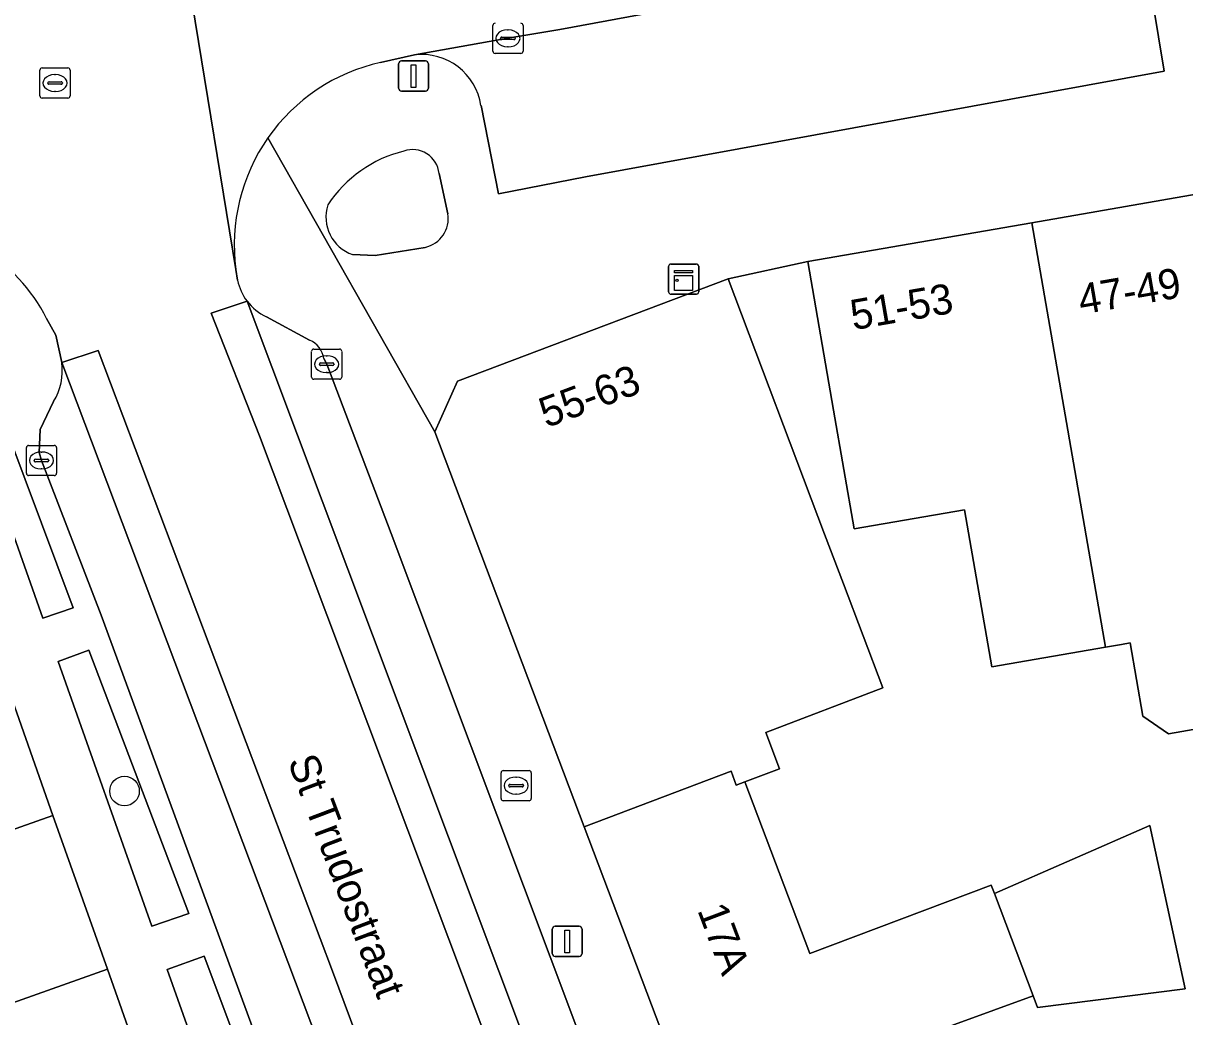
# Model space of a CAD drawing. Extents: x 159371 to 159986, y 382987 to 383597.
# Drawn here: x 159702.95 to 159741.44, y 383282.47 to 383315.4 of the extents above; entities that cross this region are included whole.
import ezdxf

# ---------------------------------------------------------------- set-up
doc = ezdxf.new("R2010")
doc.units = 0
for name, color, linetype in [('IMGEO_Boom', 7, 'Continuous'), ('IMGEO_Brandkraan', 7, 'Continuous'), ('IMGEO_Erf', 7, 'Continuous'), ('IMGEO_Groenvoorziening', 7, 'Continuous'), ('IMGEO_Kast', 7, 'Continuous'), ('IMGEO_Kolk', 7, 'Continuous'), ('IMGEO_Lichtmast', 7, 'Continuous'), ('IMGEO_Muur', 7, 'Continuous'), ('IMGEO_Openbare_ruimte_label', 7, 'Continuous'), ('IMGEO_Pand', 7, 'Continuous'), ('IMGEO_Pand_nummerreeks', 7, 'Continuous'), ('IMGEO_Parkeervlak_gesloten', 7, 'Continuous'), ('IMGEO_Parkeervlak_open', 7, 'Continuous'), ('IMGEO_Rijbaan_lokaal_gesloten', 7, 'Continuous'), ('IMGEO_Rijbaan_lokaal_open', 7, 'Continuous'), ('IMGEO_Rioolput', 7, 'Continuous'), ('IMGEO_Voetpad_open', 7, 'Continuous')]:
    doc.layers.add(name, color=color, linetype=linetype)

msp = doc.modelspace()

# ---------------------------------------------------------------- linework, layer by layer
at = {"layer": 'IMGEO_Boom'}
msp.add_circle((159706.311, 383289.952), 0.489, dxfattribs=at)
at = {"layer": 'IMGEO_Brandkraan'}
for p, q in [((159718.859, 383290.632), (159719.711, 383290.632)), ((159718.784, 383289.706), (159718.784, 383290.558)), ((159719.272, 383290.412), (159719.297, 383290.412)), ((159719.785, 383290.558), (159719.785, 383289.706)), ((159719.043, 383290.126), (159719.043, 383290.138)), ((159719.481, 383290.089), (159719.083, 383290.089)), ((159719.086, 383290.175), (159719.484, 383290.175)), ((159719.295, 383289.852), (159719.27, 383289.852)), ((159719.527, 383290.138), (159719.527, 383290.126)), ((159719.711, 383289.632), (159718.859, 383289.632))]:
    msp.add_line(p, q, dxfattribs=at)
for points in [[(159718.859, 383290.632), (159719.711, 383290.632)], [(159718.784, 383289.706), (159718.784, 383290.558)], [(159719.785, 383290.558), (159719.785, 383289.706)], [(159719.711, 383289.632), (159718.859, 383289.632)]]:
    msp.add_lwpolyline(points, dxfattribs=at)
for centre, radius, start, end in [((159718.861, 383290.556), 0.0765, 91.552, 178.448), ((159718.861, 383290.556), 0.0765, 91.552, 178.448), ((159719.709, 383290.556), 0.0765, 1.552, 88.448), ((159719.709, 383290.556), 0.0765, 1.552, 88.448), ((159719.083, 383290.135), 0.0403, 85.8775, 175.7526), ((159719.08, 383290.125), 0.0366, 178.938, 274.7102), ((159719.484, 383290.132), 0.043, 264.8664, 352.4533), ((159719.488, 383290.137), 0.0386, 1.7309, 96.639), ((159718.861, 383289.708), 0.0765, 181.552, 268.448), ((159718.861, 383289.708), 0.0765, 181.552, 268.448), ((159719.709, 383289.708), 0.0765, 271.552, 358.448), ((159719.709, 383289.708), 0.0765, 271.552, 358.448)]:
    msp.add_arc(centre, radius, start, end, dxfattribs=at)
for centre, major_axis, ratio, start_param, end_param in [((159719.271, 383290.132), (-0.387, 0.002), 0.722429, 4.712389, 7.853982), ((159719.296, 383290.132), (-0.39, 0.002), 0.717154, 1.570796, 4.712389)]:
    msp.add_ellipse(centre, major_axis=major_axis, ratio=ratio, start_param=start_param, end_param=end_param, dxfattribs=at)
at = {"layer": 'IMGEO_Erf'}
msp.add_lwpolyline([(159743.232, 383292.258), (159740.893, 383291.854), (159740.048, 383292.439), (159739.63, 383294.863), (159739.341, 383294.813), (159738.808, 383294.721), (159735.042, 383294.072), (159734.142, 383299.273), (159730.479, 383298.639), (159729.798, 383302.576), (159728.951, 383307.5), (159726.307, 383306.921), (159729.504, 383298.47), (159730.131, 383296.815), (159731.43, 383293.379), (159727.553, 383291.894), (159728.01, 383290.688), (159726.861, 383290.254), (159729.013, 383284.566), (159735.023, 383286.84), (159735.129, 383286.561), (159740.284, 383288.808), (159741.444, 383283.402), (159736.557, 383282.784), (159736.412, 383283.168), (159729.903, 383280.793)], dxfattribs=at)
at = {"layer": 'IMGEO_Groenvoorziening'}
for points in [[(159717.022, 383309.083), (159716.732, 383310.418)], [(159713.867, 383307.732), (159714.615, 383307.702), (159716.271, 383307.969)]]:
    msp.add_lwpolyline(points, dxfattribs=at)
for points in [[(159701.08, 383302.797), (159703.6, 383295.685), (159704.607, 383296.025), (159701.962, 383303.085)], [(159704.11, 383294.247), (159707.22, 383285.473), (159708.439, 383285.892), (159705.125, 383294.618)], [(159707.728, 383284.038), (159710.833, 383275.279), (159712.228, 383275.742), (159708.948, 383284.48)]]:
    msp.add_lwpolyline(points, close=True, dxfattribs=at)
for centre, radius, start, end in [((159716.559, 383307.081), 4.197, 103.704, 146.8097), ((159715.855, 383310.326), 0.882, 5.969, 109.203), ((159714.296, 383308.973), 1.314, 162.0119, 250.9232), ((159716.054, 383308.925), 0.981, 282.7813, 9.2472)]:
    msp.add_arc(centre, radius, start, end, dxfattribs=at)
at = {"layer": 'IMGEO_Kast'}
for p, q in [((159724.334, 383306.492), (159724.334, 383307.333)), ((159724.334, 383307.333), (159724.334, 383306.492)), ((159724.409, 383307.417), (159725.25, 383307.417)), ((159725.25, 383307.417), (159724.409, 383307.417)), ((159725.334, 383307.342), (159725.334, 383306.501)), ((159725.334, 383306.501), (159725.334, 383307.342)), ((159725.259, 383306.417), (159724.418, 383306.417)), ((159724.418, 383306.417), (159725.259, 383306.417))]:
    msp.add_line(p, q, dxfattribs=at)
for points in [[(159724.529, 383307.207), (159725.129, 383307.207), (159725.129, 383307.122), (159724.529, 383307.122), (159724.529, 383307.207)], [(159724.529, 383307.032), (159725.129, 383307.032), (159725.129, 383306.543), (159724.529, 383306.543), (159724.529, 383307.032)]]:
    msp.add_lwpolyline(points, dxfattribs=at)
msp.add_circle((159724.613, 383306.881), 0.0377, dxfattribs=at)
for centre, start, end in [((159724.412, 383307.339), 92.4484, 184.2845), ((159724.412, 383307.339), 92.4484, 184.2845), ((159725.256, 383307.339), 2.4484, 94.2845), ((159725.256, 383307.339), 2.4484, 94.2845), ((159724.412, 383306.495), 182.4484, 274.2845), ((159724.412, 383306.495), 182.4484, 274.2845), ((159725.256, 383306.495), 272.4484, 4.2845), ((159725.256, 383306.495), 272.4484, 4.2845)]:
    msp.add_arc(centre, 0.0779, start, end, dxfattribs=at)
at = {"layer": 'IMGEO_Kolk'}
for p, q in [((159718.511, 383314.47), (159718.511, 383315.322)), ((159719.512, 383315.322), (159719.512, 383314.47)), ((159718.77, 383314.89), (159718.77, 383314.902)), ((159719.208, 383314.853), (159718.81, 383314.853)), ((159718.813, 383314.939), (159719.211, 383314.939)), ((159718.999, 383315.176), (159719.024, 383315.176)), ((159719.254, 383314.902), (159719.254, 383314.89)), ((159719.022, 383314.616), (159718.997, 383314.616)), ((159719.438, 383314.396), (159718.586, 383314.396)), ((159712.507, 383303.672), (159712.507, 383304.524)), ((159712.582, 383304.598), (159713.434, 383304.598)), ((159713.508, 383304.524), (159713.508, 383303.672)), ((159712.766, 383304.092), (159712.766, 383304.104)), ((159713.204, 383304.055), (159712.806, 383304.055)), ((159712.809, 383304.141), (159713.207, 383304.141)), ((159712.995, 383304.378), (159713.02, 383304.378)), ((159713.25, 383304.104), (159713.25, 383304.092)), ((159713.018, 383303.818), (159712.993, 383303.818)), ((159713.434, 383303.598), (159712.582, 383303.598)), ((159703.132, 383301.408), (159703.984, 383301.408)), ((159703.057, 383300.482), (159703.057, 383301.334)), ((159703.545, 383301.188), (159703.57, 383301.188)), ((159704.058, 383301.334), (159704.058, 383300.482)), ((159703.316, 383300.902), (159703.316, 383300.914)), ((159703.754, 383300.865), (159703.356, 383300.865)), ((159703.359, 383300.951), (159703.757, 383300.951)), ((159703.568, 383300.628), (159703.543, 383300.628)), ((159703.8, 383300.914), (159703.8, 383300.902)), ((159703.984, 383300.408), (159703.132, 383300.408))]:
    msp.add_line(p, q, dxfattribs=at)
for points in [[(159718.511, 383314.47), (159718.511, 383315.322)], [(159719.512, 383315.322), (159719.512, 383314.47)], [(159719.438, 383314.396), (159718.586, 383314.396)], [(159712.507, 383303.672), (159712.507, 383304.524)], [(159712.582, 383304.598), (159713.434, 383304.598)], [(159713.508, 383304.524), (159713.508, 383303.672)], [(159713.434, 383303.598), (159712.582, 383303.598)], [(159703.132, 383301.408), (159703.984, 383301.408)], [(159703.057, 383300.482), (159703.057, 383301.334)], [(159704.058, 383301.334), (159704.058, 383300.482)], [(159703.984, 383300.408), (159703.132, 383300.408)]]:
    msp.add_lwpolyline(points, dxfattribs=at)
for centre, radius, start, end in [((159718.588, 383315.32), 0.0765, 91.552, 178.448), ((159718.588, 383315.32), 0.0765, 91.552, 178.448), ((159719.436, 383315.32), 0.0765, 1.552, 88.448), ((159719.436, 383315.32), 0.0765, 1.552, 88.448), ((159718.81, 383314.899), 0.0403, 85.8775, 175.7526), ((159718.807, 383314.889), 0.0366, 178.938, 274.7102), ((159719.211, 383314.896), 0.043, 264.8664, 352.4533), ((159719.215, 383314.901), 0.0386, 1.7309, 96.639), ((159718.588, 383314.472), 0.0765, 181.552, 268.448), ((159718.588, 383314.472), 0.0765, 181.552, 268.448), ((159719.436, 383314.472), 0.0765, 271.552, 358.448), ((159719.436, 383314.472), 0.0765, 271.552, 358.448), ((159712.584, 383304.522), 0.0765, 91.552, 178.448), ((159712.584, 383304.522), 0.0765, 91.552, 178.448), ((159713.432, 383304.522), 0.0765, 1.552, 88.448), ((159713.432, 383304.522), 0.0765, 1.552, 88.448), ((159712.806, 383304.101), 0.0403, 85.8775, 175.7526), ((159712.803, 383304.091), 0.0366, 178.938, 274.7102), ((159713.207, 383304.098), 0.043, 264.8664, 352.4533), ((159713.211, 383304.103), 0.0386, 1.7309, 96.639), ((159712.584, 383303.674), 0.0765, 181.552, 268.448), ((159712.584, 383303.674), 0.0765, 181.552, 268.448), ((159713.432, 383303.674), 0.0765, 271.552, 358.448), ((159713.432, 383303.674), 0.0765, 271.552, 358.448), ((159703.134, 383301.332), 0.0765, 91.552, 178.448), ((159703.134, 383301.332), 0.0765, 91.552, 178.448), ((159703.982, 383301.332), 0.0765, 1.552, 88.448), ((159703.982, 383301.332), 0.0765, 1.552, 88.448), ((159703.356, 383300.911), 0.0403, 85.8775, 175.7526), ((159703.353, 383300.901), 0.0366, 178.938, 274.7102), ((159703.757, 383300.908), 0.043, 264.8664, 352.4533), ((159703.761, 383300.913), 0.0386, 1.7309, 96.639), ((159703.134, 383300.484), 0.0765, 181.552, 268.448), ((159703.134, 383300.484), 0.0765, 181.552, 268.448), ((159703.982, 383300.484), 0.0765, 271.552, 358.448), ((159703.982, 383300.484), 0.0765, 271.552, 358.448)]:
    msp.add_arc(centre, radius, start, end, dxfattribs=at)
for centre, major_axis, ratio, start_param, end_param in [((159718.998, 383314.896), (-0.387, 0.002), 0.722429, 4.712389, 7.853982), ((159719.023, 383314.896), (-0.39, 0.002), 0.717154, 1.570796, 4.712389), ((159712.994, 383304.098), (-0.387, 0.002), 0.722429, 4.712389, 7.853982), ((159713.019, 383304.098), (-0.39, 0.002), 0.717154, 1.570796, 4.712389), ((159703.544, 383300.908), (-0.387, 0.002), 0.722429, 4.712389, 7.853982), ((159703.569, 383300.908), (-0.39, 0.002), 0.717154, 1.570796, 4.712389)]:
    msp.add_ellipse(centre, major_axis=major_axis, ratio=ratio, start_param=start_param, end_param=end_param, dxfattribs=at)
at = {"layer": 'IMGEO_Lichtmast'}
for p, q in [((159715.389, 383313.246), (159715.389, 383314.046)), ((159715.389, 383314.046), (159715.389, 383313.246)), ((159715.489, 383314.146), (159716.279, 383314.146)), ((159716.279, 383314.146), (159715.489, 383314.146)), ((159716.379, 383314.046), (159716.379, 383313.246)), ((159716.379, 383313.246), (159716.379, 383314.046)), ((159716.279, 383313.146), (159715.489, 383313.146)), ((159715.489, 383313.146), (159716.279, 383313.146)), ((159720.48, 383284.572), (159720.48, 383285.372)), ((159720.48, 383285.372), (159720.48, 383284.572)), ((159720.58, 383285.472), (159721.37, 383285.472)), ((159721.37, 383285.472), (159720.58, 383285.472)), ((159721.47, 383285.372), (159721.47, 383284.572)), ((159721.47, 383284.572), (159721.47, 383285.372)), ((159721.37, 383284.472), (159720.58, 383284.472)), ((159720.58, 383284.472), (159721.37, 383284.472))]:
    msp.add_line(p, q, dxfattribs=at)
for points in [[(159715.809, 383314.021), (159715.959, 383314.021), (159715.959, 383313.271), (159715.809, 383313.271), (159715.809, 383314.021)], [(159720.9, 383285.347), (159721.05, 383285.347), (159721.05, 383284.597), (159720.9, 383284.597), (159720.9, 383285.347)]]:
    msp.add_lwpolyline(points, dxfattribs=at)
for centre, start, end in [((159715.489, 383314.046), 90, 180), ((159715.489, 383314.046), 90, 180), ((159716.279, 383314.046), 0, 90), ((159716.279, 383314.046), 360, 90), ((159715.489, 383313.246), 180, 270), ((159715.489, 383313.246), 180, 270), ((159716.279, 383313.246), 270, 0), ((159716.279, 383313.246), 270, 0), ((159720.58, 383285.372), 90, 180), ((159720.58, 383285.372), 90, 180), ((159721.37, 383285.372), 0, 90), ((159721.37, 383285.372), 360, 90), ((159720.58, 383284.572), 180, 270), ((159720.58, 383284.572), 180, 270), ((159721.37, 383284.572), 270, 0), ((159721.37, 383284.572), 270, 0)]:
    msp.add_arc(centre, 0.1, start, end, dxfattribs=at)
at = {"layer": 'IMGEO_Muur'}
msp.add_lwpolyline([(159726.307, 383306.921), (159728.951, 383307.5)], dxfattribs=at)
at = {"layer": 'IMGEO_Pand'}
for points in [[(159745.324, 383301.168), (159744.636, 383305.147), (159743.784, 383310.073), (159736.366, 383308.786), (159738.808, 383294.721), (159739.341, 383294.813), (159739.63, 383294.863), (159740.048, 383292.439), (159740.893, 383291.854), (159743.232, 383292.258), (159742.659, 383295.569), (159746.187, 383296.179)], [(159736.366, 383308.786), (159728.951, 383307.5), (159729.798, 383302.576), (159730.479, 383298.639), (159734.142, 383299.273), (159735.042, 383294.072), (159738.808, 383294.721)], [(159726.307, 383306.921), (159717.345, 383303.53), (159716.588, 383301.853), (159721.539, 383288.77), (159726.403, 383290.612), (159726.579, 383290.147), (159726.861, 383290.254), (159728.01, 383290.688), (159727.553, 383291.894), (159731.43, 383293.379), (159730.131, 383296.815), (159729.504, 383298.47)], [(159695.634, 383286.202), (159703.94, 383289.147), (159702.135, 383294.249), (159693.83, 383291.302)], [(159726.861, 383290.254), (159726.579, 383290.147), (159726.403, 383290.612), (159721.539, 383288.77), (159725.198, 383279.1), (159729.903, 383280.793), (159736.412, 383283.168), (159735.129, 383286.561), (159735.023, 383286.84), (159729.013, 383284.566)], [(159703.94, 383289.147), (159695.634, 383286.202), (159692.475, 383285.082), (159694.28, 383279.979), (159697.439, 383281.1), (159705.744, 383284.046)], [(159735.129, 383286.561), (159736.412, 383283.168), (159736.557, 383282.784), (159741.444, 383283.402), (159740.284, 383288.808)], [(159707.559, 383278.917), (159705.744, 383284.046), (159697.439, 383281.1), (159699.251, 383275.978)]]:
    msp.add_lwpolyline(points, close=True, dxfattribs=at)
at = {"layer": 'IMGEO_Parkeervlak_gesloten'}
for points in [[(159721.206, 383259.133), (159704.228, 383304.153)], [(159703.96, 383302.861), (159703.513, 383301.93), (159703.479, 383301.171), (159703.559, 383300.908), (159705.532, 383295.785), (159712.289, 383277.365), (159716.543, 383266.423), (159718.357, 383261.684), (159718.413, 383261.409), (159718.422, 383261.381)]]:
    msp.add_lwpolyline(points, dxfattribs=at)
msp.add_arc((159702.27, 383303.885), 1.977, 328.7827, 7.7799, dxfattribs=at)
at = {"layer": 'IMGEO_Parkeervlak_open'}
for points in [[(159741.207, 383318.974), (159720.731, 383315.191), (159719.012, 383314.897), (159715.92, 383314.353)], [(159718.12, 383312.665), (159718.7, 383309.741), (159721.583, 383310.305), (159740.758, 383313.811), (159740.196, 383317.164)], [(159710.368, 383306.187), (159730.348, 383252.993), (159730.19, 383253.862)], [(159712.443, 383304.892), (159711.017, 383305.668)], [(159730.515, 383257.594), (159728.665, 383262.501), (159727.743, 383264.944), (159725.675, 383270.428), (159715.145, 383298.483), (159713.007, 383304.098), (159712.914, 383304.285)]]:
    msp.add_lwpolyline(points, dxfattribs=at)
for centre, radius, start, end in [((159716.139, 383312.361), 2.004, 8.7255, 96.2784), ((159711.714, 383307.205), 1.688, 217.1036, 245.5983), ((159712.138, 383304.169), 0.784, 8.4847, 67.1344)]:
    msp.add_arc(centre, radius, start, end, dxfattribs=at)
at = {"layer": 'IMGEO_Rijbaan_lokaal_gesloten'}
for points in [[(159710.058, 383306.882), (159710.001, 383307.233), (159707.101, 383324.923), (159706.907, 383324.871), (159706.001, 383324.626), (159705.315, 383324.44), (159698.534, 383350.133), (159692.786, 383371.909), (159686.465, 383395.857), (159678.409, 383426.38), (159670.625, 383455.872), (159670.094, 383457.885), (159667.027, 383457.076), (159667.185, 383456.552), (159693.274, 383357.013), (159696.447, 383345.036), (159702.049, 383323.57), (159700.731, 383323.191)], [(159709.181, 383305.793), (159710.368, 383306.187)], [(159735.251, 383240.012), (159731.479, 383250), (159730.348, 383252.993), (159710.368, 383306.187), (159709.181, 383305.793), (159710.779, 383301.727), (159718.83, 383280.315), (159731.432, 383246.746), (159741.434, 383220.181)], [(159703.728, 383305.614), (159704.036, 383305.065), (159704.228, 383304.153), (159705.436, 383304.551), (159713.205, 383283.99), (159723.406, 383256.576), (159734.857, 383226.26)], [(159741.434, 383220.181), (159731.432, 383246.746), (159718.83, 383280.315), (159710.779, 383301.727), (159709.181, 383305.793)], [(159723.406, 383256.576), (159713.205, 383283.99), (159705.436, 383304.551), (159704.228, 383304.153), (159721.206, 383259.133), (159722.22, 383256.527), (159733.753, 383225.718), (159734.872, 383222.742), (159735.927, 383219.938), (159736.83, 383217.537), (159751.527, 383178.911), (159752.001, 383177.576)]]:
    msp.add_lwpolyline(points, dxfattribs=at)
for centre, radius, start, end in [((159698.792, 383303.142), 5.52, 26.6053, 59.9682), ((159711.707, 383307.201), 1.68, 190.9477, 217.1302)]:
    msp.add_arc(centre, radius, start, end, dxfattribs=at)
at = {"layer": 'IMGEO_Rijbaan_lokaal_open'}
for points in [[(159707.101, 383324.923), (159710.001, 383307.233)], [(159714.795, 383314.097), (159715.92, 383314.353), (159719.012, 383314.897), (159720.731, 383315.191), (159741.207, 383318.974), (159742.769, 383319.268), (159741.677, 383325.175)]]:
    msp.add_lwpolyline(points, dxfattribs=at)
for centre, radius, start, end in [((159716.134, 383308.054), 6.19, 102.4925, 145.0574), ((159716.128, 383308.058), 6.183, 145.0613, 187.6704)]:
    msp.add_arc(centre, radius, start, end, dxfattribs=at)
at = {"layer": 'IMGEO_Rioolput'}
for p, q in [((159703.507, 383312.989), (159703.507, 383313.841)), ((159703.582, 383313.915), (159704.434, 383313.915)), ((159703.995, 383313.695), (159704.02, 383313.695)), ((159704.508, 383313.841), (159704.508, 383312.989)), ((159703.766, 383313.409), (159703.766, 383313.421)), ((159704.204, 383313.372), (159703.806, 383313.372)), ((159703.809, 383313.458), (159704.207, 383313.458)), ((159704.25, 383313.421), (159704.25, 383313.409)), ((159704.434, 383312.915), (159703.582, 383312.915)), ((159704.018, 383313.135), (159703.993, 383313.135))]:
    msp.add_line(p, q, dxfattribs=at)
for points in [[(159703.507, 383312.989), (159703.507, 383313.841)], [(159703.582, 383313.915), (159704.434, 383313.915)], [(159704.508, 383313.841), (159704.508, 383312.989)], [(159704.434, 383312.915), (159703.582, 383312.915)]]:
    msp.add_lwpolyline(points, dxfattribs=at)
for centre, radius, start, end in [((159703.584, 383313.839), 0.0765, 91.552, 178.448), ((159703.584, 383313.839), 0.0765, 91.552, 178.448), ((159704.432, 383313.839), 0.0765, 1.552, 88.448), ((159704.432, 383313.839), 0.0765, 1.552, 88.448), ((159703.806, 383313.418), 0.0403, 85.8775, 175.7526), ((159703.803, 383313.408), 0.0366, 178.938, 274.7102), ((159704.207, 383313.415), 0.043, 264.8664, 352.4533), ((159704.211, 383313.42), 0.0386, 1.7309, 96.639), ((159703.584, 383312.991), 0.0765, 181.552, 268.448), ((159703.584, 383312.991), 0.0765, 181.552, 268.448), ((159704.432, 383312.991), 0.0765, 271.552, 358.448), ((159704.432, 383312.991), 0.0765, 271.552, 358.448)]:
    msp.add_arc(centre, radius, start, end, dxfattribs=at)
for centre, major_axis, ratio, start_param, end_param in [((159703.994, 383313.415), (-0.387, 0.002), 0.722429, 4.712389, 7.853982), ((159704.019, 383313.415), (-0.39, 0.002), 0.717154, 1.570796, 4.712389)]:
    msp.add_ellipse(centre, major_axis=major_axis, ratio=ratio, start_param=start_param, end_param=end_param, dxfattribs=at)
at = {"layer": 'IMGEO_Voetpad_open'}
for points in [[(159740.196, 383317.164), (159740.758, 383313.811), (159721.583, 383310.305), (159718.7, 383309.741), (159718.12, 383312.665)], [(159711.06, 383311.599), (159716.588, 383301.853), (159717.345, 383303.53), (159726.307, 383306.921), (159728.951, 383307.5), (159736.366, 383308.786), (159743.784, 383310.073), (159745.126, 383310.289), (159744.601, 383313.764), (159752.135, 383314.902), (159752.634, 383311.598), (159753.641, 383311.768), (159759.602, 383312.804), (159777.824, 383316.009)], [(159715.92, 383314.353), (159714.795, 383314.097)], [(159716.588, 383301.853), (159711.06, 383311.599)], [(159716.732, 383310.418), (159717.022, 383309.083)], [(159698.031, 383308.107), (159697.322, 383307.856), (159698.504, 383304.515), (159700.334, 383299.34), (159702.135, 383294.249), (159703.94, 383289.147), (159705.744, 383284.046), (159707.559, 383278.917), (159709.366, 383273.807), (159711.174, 383268.697), (159712.978, 383263.595), (159714.782, 383258.494), (159716.587, 383253.394), (159717.787, 383250), (159718.404, 383248.254), (159720.212, 383243.144), (159721.927, 383238.295)], [(159716.271, 383307.969), (159714.615, 383307.702), (159713.867, 383307.732)], [(159710.001, 383307.233), (159710.058, 383306.882)], [(159704.228, 383304.153), (159704.036, 383305.065), (159703.728, 383305.614)], [(159711.017, 383305.668), (159712.443, 383304.892)], [(159712.914, 383304.285), (159713.007, 383304.098), (159715.145, 383298.483), (159725.675, 383270.428), (159727.743, 383264.944), (159728.911, 383265.369), (159727.011, 383271.016), (159728.11, 383271.385), (159725.656, 383277.87), (159725.198, 383279.1), (159721.539, 383288.77), (159716.588, 383301.853)], [(159725.373, 383243.094), (159722.734, 383250), (159721.72, 383252.652), (159721.659, 383252.847), (159720.95, 383252.583), (159722.408, 383248.714), (159720.495, 383248.015), (159714.968, 383263.61), (159716.579, 383264.22), (159717.741, 383261.15), (159718.422, 383261.381), (159718.413, 383261.409), (159718.357, 383261.684), (159716.543, 383266.423), (159712.289, 383277.365), (159705.532, 383295.785), (159703.559, 383300.908), (159703.479, 383301.171), (159703.513, 383301.93), (159703.96, 383302.861)]]:
    msp.add_lwpolyline(points, dxfattribs=at)
for points in [[(159703.6, 383295.685), (159701.08, 383302.797), (159701.962, 383303.085), (159704.607, 383296.025)], [(159707.22, 383285.473), (159704.11, 383294.247), (159705.125, 383294.618), (159708.439, 383285.892)], [(159710.833, 383275.279), (159707.728, 383284.038), (159708.948, 383284.48), (159712.228, 383275.742)]]:
    msp.add_lwpolyline(points, close=True, dxfattribs=at)
for centre, radius, start, end in [((159716.134, 383308.054), 6.19, 102.4925, 145.0574), ((159716.139, 383312.361), 2.004, 8.7255, 96.2784), ((159716.128, 383308.058), 6.183, 145.0613, 187.6704), ((159716.559, 383307.081), 4.197, 103.704, 146.8097), ((159715.855, 383310.326), 0.882, 5.969, 109.203), ((159714.296, 383308.973), 1.314, 162.0119, 250.9232), ((159716.054, 383308.925), 0.981, 282.7813, 9.2472), ((159698.792, 383303.142), 5.52, 26.6053, 59.9682), ((159711.707, 383307.201), 1.68, 190.9477, 217.1302), ((159711.714, 383307.205), 1.688, 217.1036, 245.5983), ((159712.138, 383304.169), 0.784, 8.4847, 67.1344), ((159702.27, 383303.885), 1.977, 328.7827, 7.7799)]:
    msp.add_arc(centre, radius, start, end, dxfattribs=at)

# ---------------------------------------------------------------- texts
at = {"layer": 'IMGEO_Openbare_ruimte_label'}
msp.add_text('St Trudostraat', height=1, rotation=290.7371, dxfattribs=at).set_placement((159711.706, 383290.941))
at = {"layer": 'IMGEO_Pand_nummerreeks'}
for s, rotation, p in [('47-49', 9.8434, (159738, 383305.739)), ('51-53', 9.8377, (159730.451, 383305.223)), ('55-63', 20.5291, (159720.282, 383301.977)), ('17A', 290.7237, (159725.278, 383286.01))]:
    msp.add_text(s, height=1, rotation=rotation, dxfattribs=at).set_placement(p)

doc.saveas('drawing.dxf')
